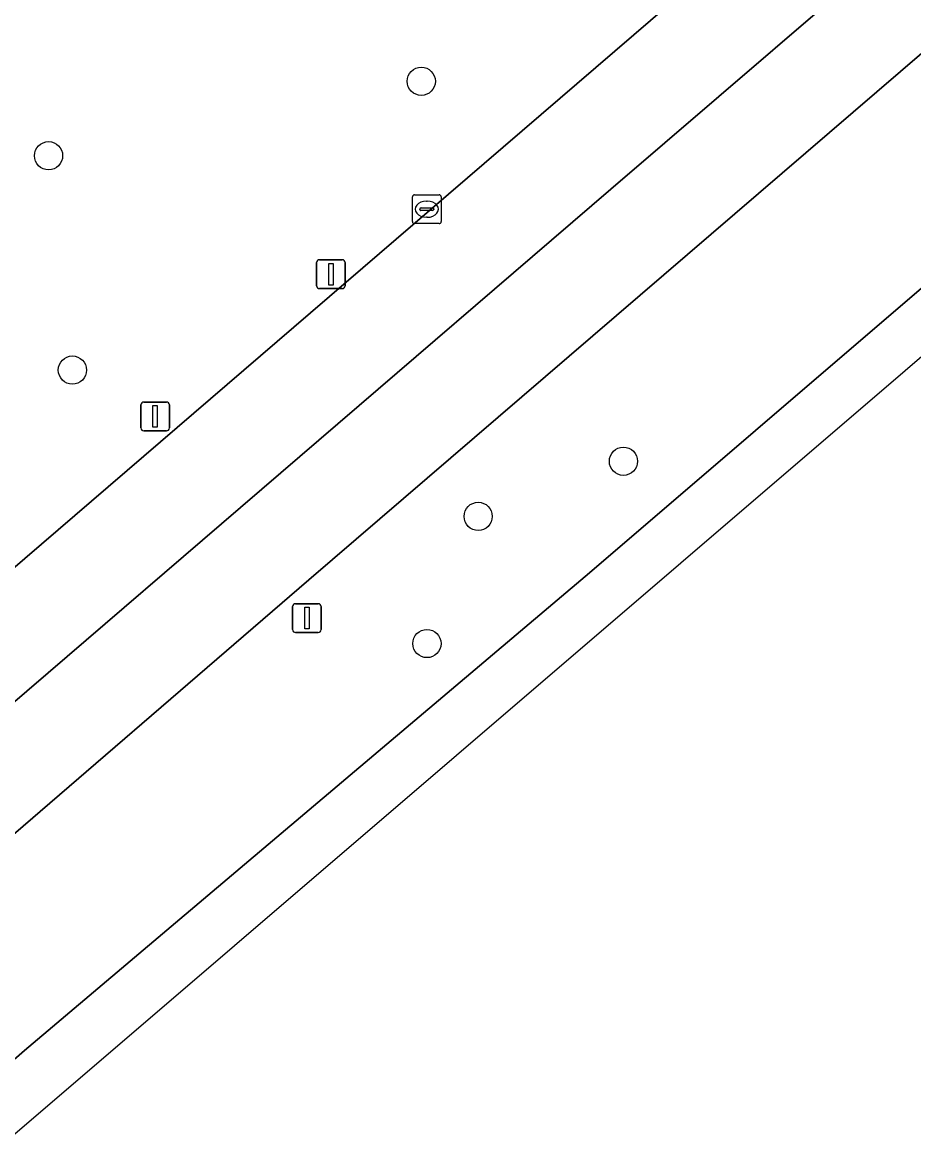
# Model space of a CAD drawing. Extents: x 159039 to 160102, y 381214 to 382524.
# Drawn here: x 159229.4 to 159260.3, y 381280.42 to 381319.08 of the extents above; entities that cross this region are included whole.
import ezdxf

# ---------------------------------------------------------------- set-up
doc = ezdxf.new("R2010")
doc.units = 0
for name, color, linetype in [('IMGEO_Berm_groen', 7, 'Continuous'), ('IMGEO_Boom', 7, 'Continuous'), ('IMGEO_Kolk', 7, 'Continuous'), ('IMGEO_Lichtmast', 7, 'Continuous'), ('IMGEO_Rijbaan_regionaal_gesloten', 7, 'Continuous'), ('IMGEO_Verkeersbordpaal', 7, 'Continuous')]:
    doc.layers.add(name, color=color, linetype=linetype)

msp = doc.modelspace()

# ---------------------------------------------------------------- linework, layer by layer
at = {"layer": 'IMGEO_Berm_groen'}
for points in [[(159222.408, 381294.411), (159223.783, 381295.569), (159228.905, 381300.002), (159243.517, 381312.555), (159294.843, 381356.671)], [(159300.055, 381351.913), (159239.336, 381299.76), (159227.152, 381289.263), (159225.475, 381287.828)], [(159228.183, 381282.334), (159229.476, 381283.439), (159249.066, 381300.002), (159260.576, 381309.867), (159283.05, 381329.34)]]:
    msp.add_lwpolyline(points, dxfattribs=at)
at = {"layer": 'IMGEO_Boom'}
for centre in [(159243.228, 381317.033), (159230.305, 381314.453), (159231.133, 381307.025), (159250.24, 381303.864), (159245.202, 381301.955), (159243.425, 381297.548)]:
    msp.add_circle(centre, 0.489, dxfattribs=at)
at = {"layer": 'IMGEO_Kolk'}
for p, q in [((159242.92, 381312.174), (159242.92, 381313.026)), ((159242.995, 381313.1), (159243.847, 381313.1)), ((159243.408, 381312.88), (159243.433, 381312.88)), ((159243.921, 381313.026), (159243.921, 381312.174)), ((159243.179, 381312.594), (159243.179, 381312.606)), ((159243.617, 381312.557), (159243.219, 381312.557)), ((159243.222, 381312.643), (159243.62, 381312.643)), ((159243.663, 381312.606), (159243.663, 381312.594)), ((159243.847, 381312.1), (159242.995, 381312.1)), ((159243.431, 381312.32), (159243.406, 381312.32))]:
    msp.add_line(p, q, dxfattribs=at)
for points in [[(159242.92, 381312.174), (159242.92, 381313.026)], [(159242.995, 381313.1), (159243.847, 381313.1)], [(159243.921, 381313.026), (159243.921, 381312.174)], [(159243.847, 381312.1), (159242.995, 381312.1)]]:
    msp.add_lwpolyline(points, dxfattribs=at)
for centre, radius, start, end in [((159242.997, 381313.024), 0.0765, 91.552, 178.448), ((159242.997, 381313.024), 0.0765, 91.552, 178.448), ((159243.845, 381313.024), 0.0765, 1.552, 88.448), ((159243.845, 381313.024), 0.0765, 1.552, 88.448), ((159243.219, 381312.603), 0.0403, 85.8775, 175.7526), ((159243.216, 381312.593), 0.0366, 178.938, 274.7102), ((159243.62, 381312.6), 0.043, 264.8664, 352.4533), ((159243.624, 381312.605), 0.0386, 1.7309, 96.639), ((159242.997, 381312.176), 0.0765, 181.552, 268.448), ((159242.997, 381312.176), 0.0765, 181.552, 268.448), ((159243.845, 381312.176), 0.0765, 271.552, 358.448), ((159243.845, 381312.176), 0.0765, 271.552, 358.448)]:
    msp.add_arc(centre, radius, start, end, dxfattribs=at)
for centre, major_axis, ratio, start_param, end_param in [((159243.407, 381312.6), (-0.387, 0.002), 0.722429, 4.712389, 7.853982), ((159243.432, 381312.6), (-0.39, 0.002), 0.717154, 1.570796, 4.712389)]:
    msp.add_ellipse(centre, major_axis=major_axis, ratio=ratio, start_param=start_param, end_param=end_param, dxfattribs=at)
at = {"layer": 'IMGEO_Lichtmast'}
for p, q in [((159239.7, 381310.848), (159240.49, 381310.848)), ((159240.49, 381310.848), (159239.7, 381310.848)), ((159239.6, 381309.948), (159239.6, 381310.748)), ((159239.6, 381310.748), (159239.6, 381309.948)), ((159240.59, 381310.748), (159240.59, 381309.948)), ((159240.59, 381309.948), (159240.59, 381310.748)), ((159240.49, 381309.848), (159239.7, 381309.848)), ((159239.7, 381309.848), (159240.49, 381309.848))]:
    msp.add_line(p, q, dxfattribs=at)
msp.add_lwpolyline([(159240.02, 381310.723), (159240.17, 381310.723), (159240.17, 381309.973), (159240.02, 381309.973), (159240.02, 381310.723)], dxfattribs=at)
for centre, start, end in [((159239.7, 381310.748), 90, 180), ((159239.7, 381310.748), 90, 180), ((159240.49, 381310.748), 0, 90), ((159240.49, 381310.748), 360, 90), ((159239.7, 381309.948), 180, 270), ((159239.7, 381309.948), 180, 270), ((159240.49, 381309.948), 270, 0), ((159240.49, 381309.948), 270, 0)]:
    msp.add_arc(centre, 0.1, start, end, dxfattribs=at)
at = {"layer": 'IMGEO_Rijbaan_regionaal_gesloten'}
msp.add_lwpolyline([(159228.975, 381280.421), (159306.518, 381346.877), (159416.77, 381441.367), (159489.887, 381508.356), (159537.905, 381552.349), (159536.368, 381553.774), (159525.014, 381542.388), (159507.251, 381525.399), (159490.066, 381509.393), (159472.78, 381493.666), (159455.885, 381478.555), (159436.893, 381461.755), (159418.54, 381445.713), (159413.374, 381441.268), (159355.053, 381391.082), (159310.488, 381352.927), (159307.398, 381350.309), (159303.986, 381347.368), (159283.05, 381329.34), (159260.576, 381309.867), (159249.066, 381300.002), (159229.476, 381283.439), (159228.183, 381282.334)], close=True, dxfattribs=at)
for points in [[(159401.924, 381443.755), (159383.498, 381428.039), (159370.545, 381416.887), (159355.279, 381403.848), (159336.854, 381388.065), (159324.607, 381377.572), (159309.361, 381364.454), (159296.948, 381353.793), (159281.84, 381340.822), (159270.676, 381331.27), (159261.119, 381323.01), (159249.8, 381313.294), (159228.218, 381294.768), (159223.955, 381291.092), (159225.475, 381287.828), (159227.152, 381289.263), (159239.336, 381299.76), (159300.055, 381351.913), (159303.395, 381354.784), (159303.532, 381354.91), (159306.514, 381357.491), (159404.195, 381441.263)], [(159339.224, 381394.831), (159304.87, 381365.271), (159301.884, 381362.731), (159298.887, 381360.159), (159298.881, 381360.154), (159295.523, 381357.256), (159294.843, 381356.671), (159243.517, 381312.555), (159228.905, 381300.002), (159223.783, 381295.569), (159222.408, 381294.411), (159223.955, 381291.092), (159228.218, 381294.768), (159249.8, 381313.294), (159261.119, 381323.01), (159270.676, 381331.27), (159281.84, 381340.822), (159296.948, 381353.793), (159309.361, 381364.454), (159324.607, 381377.572), (159336.854, 381388.065)]]:
    msp.add_lwpolyline(points, dxfattribs=at)
at = {"layer": 'IMGEO_Verkeersbordpaal'}
for p, q in [((159233.506, 381305.018), (159233.506, 381305.818)), ((159233.506, 381305.818), (159233.506, 381305.018)), ((159233.606, 381305.918), (159234.396, 381305.918)), ((159234.396, 381305.918), (159233.606, 381305.918)), ((159234.496, 381305.818), (159234.496, 381305.018)), ((159234.496, 381305.018), (159234.496, 381305.818)), ((159234.396, 381304.918), (159233.606, 381304.918)), ((159233.606, 381304.918), (159234.396, 381304.918)), ((159238.768, 381298.028), (159238.768, 381298.828)), ((159238.768, 381298.828), (159238.768, 381298.028)), ((159238.868, 381298.928), (159239.658, 381298.928)), ((159239.658, 381298.928), (159238.868, 381298.928)), ((159239.758, 381298.828), (159239.758, 381298.028)), ((159239.758, 381298.028), (159239.758, 381298.828)), ((159239.658, 381297.928), (159238.868, 381297.928)), ((159238.868, 381297.928), (159239.658, 381297.928))]:
    msp.add_line(p, q, dxfattribs=at)
for points in [[(159233.926, 381305.793), (159234.076, 381305.793), (159234.076, 381305.043), (159233.926, 381305.043), (159233.926, 381305.793)], [(159239.188, 381298.803), (159239.338, 381298.803), (159239.338, 381298.053), (159239.188, 381298.053), (159239.188, 381298.803)]]:
    msp.add_lwpolyline(points, dxfattribs=at)
for centre, start, end in [((159233.606, 381305.818), 90, 180), ((159233.606, 381305.818), 90, 180), ((159234.396, 381305.818), 0, 90), ((159234.396, 381305.818), 360, 90), ((159233.606, 381305.018), 180, 270), ((159233.606, 381305.018), 180, 270), ((159234.396, 381305.018), 270, 0), ((159234.396, 381305.018), 270, 0), ((159238.868, 381298.828), 90, 180), ((159238.868, 381298.828), 90, 180), ((159239.658, 381298.828), 0, 90), ((159239.658, 381298.828), 360, 90), ((159238.868, 381298.028), 180, 270), ((159238.868, 381298.028), 180, 270), ((159239.658, 381298.028), 270, 0), ((159239.658, 381298.028), 270, 0)]:
    msp.add_arc(centre, 0.1, start, end, dxfattribs=at)

doc.saveas('drawing.dxf')
